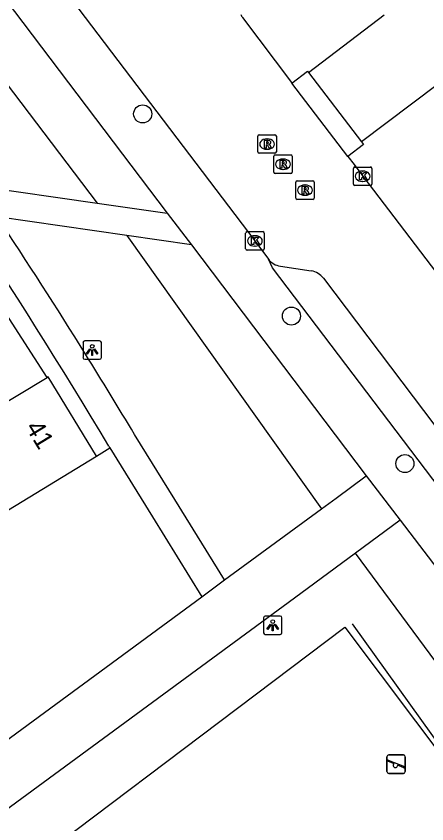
# Model space of a CAD drawing. Extents: x 160026 to 161302, y 384757 to 385701.
# Drawn here: x 160404.17 to 160426.41, y 385373.55 to 385417.29 of the extents above; entities that cross this region are included whole.
import ezdxf

# ---------------------------------------------------------------- set-up
doc = ezdxf.new("R2010")
doc.units = 0
for name, color, linetype in [('IMGEO_Boom', 7, 'Continuous'), ('IMGEO_Grasland_overig', 7, 'Continuous'), ('IMGEO_Groenvoorziening', 7, 'Continuous'), ('IMGEO_Hek', 7, 'Continuous'), ('IMGEO_Kolk', 7, 'Continuous'), ('IMGEO_Lichtpunt', 7, 'Continuous'), ('IMGEO_Pand', 7, 'Continuous'), ('IMGEO_Pand_nummerreeks', 7, 'Continuous'), ('IMGEO_Rijbaan_lokaal_open', 7, 'Continuous'), ('IMGEO_Rioolput', 7, 'Continuous'), ('IMGEO_Speelvoorziening', 7, 'Continuous'), ('IMGEO_Voetpad_open', 7, 'Continuous')]:
    doc.layers.add(name, color=color, linetype=linetype)

msp = doc.modelspace()

# ---------------------------------------------------------------- linework, layer by layer
at = {"layer": 'IMGEO_Boom'}
for centre in [(160411.019, 385411.994), (160419.073, 385401.048), (160425.218, 385393.058)]:
    msp.add_circle(centre, 0.489, dxfattribs=at)
at = {"layer": 'IMGEO_Grasland_overig'}
for points in [[(160461.88, 385361.994), (160461.087, 385361.938), (160456.86, 385362.08), (160452.671, 385362.664), (160448.789, 385363.823), (160445.025, 385365.389), (160441.445, 385367.341), (160438.089, 385369.656), (160434.994, 385372.309), (160432.192, 385375.271), (160429.716, 385378.51), (160422.545, 385388.209)], [(160409.261, 385354.579), (160399.652, 385367.372), (160421.97, 385384.197), (160431.579, 385371.404), (160409.261, 385354.579)]]:
    msp.add_lwpolyline(points, dxfattribs=at)
at = {"layer": 'IMGEO_Groenvoorziening'}
for points in [[(160394.543, 385425.634), (160408.547, 385407.167)], [(160410.162, 385405.402), (160420.698, 385390.605)], [(160408.526, 385393.458), (160409.242, 385393.914)]]:
    msp.add_lwpolyline(points, dxfattribs=at)
at = {"layer": 'IMGEO_Hek'}
msp.add_lwpolyline([(160422.363, 385384.371), (160429.783, 385374.035)], dxfattribs=at)
at = {"layer": 'IMGEO_Kolk'}
for p, q in [((160422.507, 385409.119), (160423.359, 385409.119)), ((160422.432, 385408.193), (160422.432, 385409.045)), ((160422.92, 385408.899), (160422.945, 385408.899)), ((160423.433, 385409.045), (160423.433, 385408.193)), ((160422.943, 385408.339), (160422.918, 385408.339)), ((160423.359, 385408.119), (160422.507, 385408.119)), ((160416.67, 385405.618), (160417.522, 385405.618)), ((160416.595, 385404.692), (160416.595, 385405.544)), ((160417.083, 385405.398), (160417.108, 385405.398)), ((160417.596, 385405.544), (160417.596, 385404.692)), ((160417.106, 385404.838), (160417.081, 385404.838)), ((160417.522, 385404.618), (160416.67, 385404.618))]:
    msp.add_line(p, q, dxfattribs=at)
for points in [[(160422.507, 385409.119), (160423.359, 385409.119)], [(160422.432, 385408.193), (160422.432, 385409.045)], [(160422.753, 385408.819), (160422.876, 385408.819), (160422.876, 385408.668), (160423.006, 385408.819), (160423.17, 385408.819), (160423.024, 385408.668), (160423.177, 385408.419), (160423.025, 385408.419), (160422.94, 385408.583), (160422.876, 385408.516), (160422.876, 385408.419), (160422.753, 385408.419), (160422.753, 385408.819)], [(160423.433, 385409.045), (160423.433, 385408.193)], [(160423.359, 385408.119), (160422.507, 385408.119)], [(160416.67, 385405.618), (160417.522, 385405.618)], [(160416.595, 385404.692), (160416.595, 385405.544)], [(160416.916, 385405.318), (160417.039, 385405.318), (160417.039, 385405.167), (160417.169, 385405.318), (160417.333, 385405.318), (160417.187, 385405.167), (160417.34, 385404.918), (160417.188, 385404.918), (160417.103, 385405.082), (160417.039, 385405.015), (160417.039, 385404.918), (160416.916, 385404.918), (160416.916, 385405.318)], [(160417.596, 385405.544), (160417.596, 385404.692)], [(160417.522, 385404.618), (160416.67, 385404.618)]]:
    msp.add_lwpolyline(points, dxfattribs=at)
for centre, start, end in [((160422.509, 385409.043), 91.552, 178.448), ((160422.509, 385409.043), 91.552, 178.448), ((160423.357, 385409.043), 1.552, 88.448), ((160423.357, 385409.043), 1.552, 88.448), ((160422.509, 385408.195), 181.552, 268.448), ((160422.509, 385408.195), 181.552, 268.448), ((160423.357, 385408.195), 271.552, 358.448), ((160423.357, 385408.195), 271.552, 358.448), ((160416.672, 385405.542), 91.552, 178.448), ((160416.672, 385405.542), 91.552, 178.448), ((160417.52, 385405.542), 1.552, 88.448), ((160417.52, 385405.542), 1.552, 88.448), ((160416.672, 385404.694), 181.552, 268.448), ((160416.672, 385404.694), 181.552, 268.448), ((160417.52, 385404.694), 271.552, 358.448), ((160417.52, 385404.694), 271.552, 358.448)]:
    msp.add_arc(centre, 0.0765, start, end, dxfattribs=at)
for centre, major_axis, ratio, start_param, end_param in [((160422.919, 385408.619), (-0.387, 0.002), 0.722429, 4.712389, 7.853982), ((160422.944, 385408.619), (-0.39, 0.002), 0.717154, 1.570796, 4.712389), ((160417.082, 385405.118), (-0.387, 0.002), 0.722429, 4.712389, 7.853982), ((160417.107, 385405.118), (-0.39, 0.002), 0.717154, 1.570796, 4.712389)]:
    msp.add_ellipse(centre, major_axis=major_axis, ratio=ratio, start_param=start_param, end_param=end_param, dxfattribs=at)
at = {"layer": 'IMGEO_Lichtpunt'}
for p, q in [((160407.787, 385399.611), (160407.787, 385398.804)), ((160407.787, 385399.611), (160407.787, 385398.804)), ((160408.689, 385399.706), (160407.881, 385399.706)), ((160408.689, 385399.706), (160407.881, 385399.706)), ((160408.783, 385398.804), (160408.783, 385399.611)), ((160408.783, 385398.804), (160408.783, 385399.611)), ((160407.881, 385398.71), (160408.689, 385398.71)), ((160407.881, 385398.71), (160408.689, 385398.71)), ((160417.562, 385384.704), (160417.562, 385383.897)), ((160417.562, 385384.704), (160417.562, 385383.897)), ((160418.464, 385384.799), (160417.656, 385384.799)), ((160418.464, 385384.799), (160417.656, 385384.799)), ((160418.558, 385383.897), (160418.558, 385384.704)), ((160418.558, 385383.897), (160418.558, 385384.704)), ((160417.656, 385383.803), (160418.464, 385383.803)), ((160417.656, 385383.803), (160418.464, 385383.803))]:
    msp.add_line(p, q, dxfattribs=at)
for points in [[(160408.161, 385399.275), (160408.2, 385399.247), (160408.012, 385398.985), (160407.974, 385399.012), (160408.161, 385399.275)], [(160408.263, 385399.227), (160408.31, 385399.227), (160408.31, 385398.905), (160408.263, 385398.905), (160408.263, 385399.227)], [(160408.373, 385399.247), (160408.411, 385399.274), (160408.598, 385399.012), (160408.559, 385398.984), (160408.373, 385399.247)], [(160417.936, 385384.368), (160417.975, 385384.34), (160417.787, 385384.078), (160417.749, 385384.105), (160417.936, 385384.368)], [(160418.038, 385384.32), (160418.085, 385384.32), (160418.085, 385383.998), (160418.038, 385383.998), (160418.038, 385384.32)], [(160418.148, 385384.34), (160418.186, 385384.367), (160418.373, 385384.105), (160418.334, 385384.077), (160418.148, 385384.34)]]:
    msp.add_lwpolyline(points, dxfattribs=at)
for centre in [(160408.286, 385399.409), (160418.061, 385384.502)]:
    msp.add_circle(centre, 0.0994, dxfattribs=at)
for centre, start, end in [((160407.881, 385399.611), 90, 180), ((160407.881, 385399.611), 90, 180), ((160408.689, 385399.611), 0, 90), ((160408.689, 385399.611), 0, 90), ((160407.881, 385398.804), 180, 270), ((160407.881, 385398.804), 180, 270), ((160408.689, 385398.804), 270, 0), ((160408.689, 385398.804), 270, 360), ((160417.656, 385384.704), 90, 180), ((160417.656, 385384.704), 90, 180), ((160418.464, 385384.704), 0, 90), ((160418.464, 385384.704), 0, 90), ((160417.656, 385383.897), 180, 270), ((160417.656, 385383.897), 180, 270), ((160418.464, 385383.897), 270, 0), ((160418.464, 385383.897), 270, 360)]:
    msp.add_arc(centre, 0.0946, start, end, dxfattribs=at)
at = {"layer": 'IMGEO_Pand'}
for points in [[(160405.843, 385397.722), (160403.081, 385401.98)], [(160397.936, 385393.249), (160398.062, 385393.051), (160405.843, 385397.722)], [(160408.526, 385393.458), (160405.9, 385397.757), (160405.843, 385397.722)], [(160399.701, 385388.1), (160408.526, 385393.458)]]:
    msp.add_lwpolyline(points, dxfattribs=at)
at = {"layer": 'IMGEO_Rijbaan_lokaal_open'}
for points in [[(160395.237, 385433.967), (160404.713, 385421.447), (160417.096, 385405.118), (160417.826, 385404.12)], [(160416.427, 385417.224), (160419.074, 385413.699), (160419.102, 385413.663)], [(160419.998, 385414.228), (160424.088, 385417.352)], [(160419.102, 385413.663), (160419.941, 385414.303), (160419.998, 385414.228)], [(160419.998, 385414.228), (160422.86, 385410.478)], [(160422.136, 385409.692), (160419.102, 385413.663)], [(160426.957, 385413.562), (160422.86, 385410.478)], [(160422.86, 385410.478), (160422.972, 385410.33), (160422.136, 385409.692)], [(160422.136, 385409.692), (160422.464, 385409.262), (160422.933, 385408.619), (160428.037, 385401.943), (160428.078, 385401.907)], [(160418.477, 385403.757), (160420.145, 385403.492)], [(160420.804, 385403.093), (160427.458, 385394.308)]]:
    msp.add_lwpolyline(points, dxfattribs=at)
for centre, radius, start, end in [((160417.229, 385417.846), 1.015, 207.785, 217.802), ((160418.574, 385404.696), 0.944, 217.6135, 264.0981), ((160419.966, 385402.452), 1.056, 37.4038, 80.2095)]:
    msp.add_arc(centre, radius, start, end, dxfattribs=at)
at = {"layer": 'IMGEO_Rioolput'}
for p, q in [((160417.331, 385410.86), (160418.183, 385410.86)), ((160417.256, 385409.934), (160417.256, 385410.786)), ((160417.744, 385410.64), (160417.769, 385410.64)), ((160418.257, 385410.786), (160418.257, 385409.934)), ((160417.767, 385410.08), (160417.742, 385410.08)), ((160418.183, 385409.86), (160417.331, 385409.86)), ((160418.115, 385408.846), (160418.115, 385409.698)), ((160418.19, 385409.772), (160419.042, 385409.772)), ((160418.603, 385409.552), (160418.628, 385409.552)), ((160419.116, 385409.698), (160419.116, 385408.846)), ((160419.042, 385408.772), (160418.19, 385408.772)), ((160418.626, 385408.992), (160418.601, 385408.992)), ((160419.306, 385407.439), (160419.306, 385408.291)), ((160419.381, 385408.365), (160420.233, 385408.365)), ((160420.307, 385408.291), (160420.307, 385407.439)), ((160419.794, 385408.145), (160419.819, 385408.145)), ((160420.233, 385407.365), (160419.381, 385407.365)), ((160419.817, 385407.585), (160419.792, 385407.585))]:
    msp.add_line(p, q, dxfattribs=at)
for points in [[(160417.331, 385410.86), (160418.183, 385410.86)], [(160417.256, 385409.934), (160417.256, 385410.786)], [(160417.845, 385410.558), (160417.593, 385410.56), (160417.593, 385410.16)], [(160417.771, 385410.479), (160417.717, 385410.479), (160417.717, 385410.398)], [(160417.717, 385410.398), (160417.769, 385410.398)], [(160418.257, 385410.786), (160418.257, 385409.934)], [(160417.593, 385410.16), (160417.717, 385410.16), (160417.717, 385410.322), (160417.728, 385410.322)], [(160417.775, 385410.293), (160417.846, 385410.16), (160417.986, 385410.16), (160417.921, 385410.286)], [(160418.183, 385409.86), (160417.331, 385409.86)], [(160418.115, 385408.846), (160418.115, 385409.698)], [(160418.19, 385409.772), (160419.042, 385409.772)], [(160419.116, 385409.698), (160419.116, 385408.846)], [(160418.704, 385409.47), (160418.452, 385409.472), (160418.452, 385409.072)], [(160418.452, 385409.072), (160418.576, 385409.072), (160418.576, 385409.234), (160418.587, 385409.234)], [(160418.63, 385409.391), (160418.576, 385409.391), (160418.576, 385409.31)], [(160418.576, 385409.31), (160418.628, 385409.31)], [(160418.634, 385409.205), (160418.705, 385409.072), (160418.845, 385409.072), (160418.78, 385409.198)], [(160419.042, 385408.772), (160418.19, 385408.772)], [(160419.306, 385407.439), (160419.306, 385408.291)], [(160419.381, 385408.365), (160420.233, 385408.365)], [(160420.307, 385408.291), (160420.307, 385407.439)], [(160419.895, 385408.063), (160419.643, 385408.065), (160419.643, 385407.665)], [(160419.643, 385407.665), (160419.767, 385407.665), (160419.767, 385407.827), (160419.778, 385407.827)], [(160419.821, 385407.984), (160419.767, 385407.984), (160419.767, 385407.903)], [(160419.767, 385407.903), (160419.819, 385407.903)], [(160419.825, 385407.798), (160419.896, 385407.665), (160420.036, 385407.665), (160419.971, 385407.791)], [(160420.233, 385407.365), (160419.381, 385407.365)]]:
    msp.add_lwpolyline(points, dxfattribs=at)
for centre, radius, start, end in [((160417.333, 385410.784), 0.0765, 91.552, 178.448), ((160417.333, 385410.784), 0.0765, 91.552, 178.448), ((160418.181, 385410.784), 0.0765, 1.552, 88.448), ((160418.181, 385410.784), 0.0765, 1.552, 88.448), ((160417.753, 385410.587), 0.19, 274.7715, 282.9687), ((160417.777, 385410.383), 0.0964, 77.0061, 93.1865), ((160417.791, 385410.44), 0.0378, 276.6634, 79.6772), ((160417.844, 385410.448), 0.109, 350.3612, 89.416), ((160417.842, 385410.448), 0.112, 277.5842, 350.9817), ((160417.333, 385409.936), 0.0765, 181.552, 268.448), ((160417.333, 385409.936), 0.0765, 181.552, 268.448), ((160417.727, 385410.269), 0.0533, 26.0293, 88.6989), ((160417.826, 385410.233), 0.108, 29.5134, 73.7905), ((160418.181, 385409.936), 0.0765, 271.552, 358.448), ((160418.181, 385409.936), 0.0765, 271.552, 358.448), ((160418.192, 385409.696), 0.0765, 91.552, 178.448), ((160418.192, 385409.696), 0.0765, 91.552, 178.448), ((160419.04, 385409.696), 0.0765, 1.552, 88.448), ((160419.04, 385409.696), 0.0765, 1.552, 88.448), ((160418.586, 385409.181), 0.0533, 26.0293, 88.6989), ((160418.612, 385409.499), 0.19, 274.7715, 282.9687), ((160418.636, 385409.295), 0.0964, 77.0061, 93.1865), ((160418.65, 385409.352), 0.0378, 276.6634, 79.6772), ((160418.703, 385409.36), 0.109, 350.3612, 89.416), ((160418.701, 385409.36), 0.112, 277.5842, 350.9817), ((160418.685, 385409.145), 0.108, 29.5134, 73.7905), ((160418.192, 385408.848), 0.0765, 181.552, 268.448), ((160418.192, 385408.848), 0.0765, 181.552, 268.448), ((160419.04, 385408.848), 0.0765, 271.552, 358.448), ((160419.04, 385408.848), 0.0765, 271.552, 358.448), ((160419.383, 385408.289), 0.0765, 91.552, 178.448), ((160419.383, 385408.289), 0.0765, 91.552, 178.448), ((160420.231, 385408.289), 0.0765, 1.552, 88.448), ((160420.231, 385408.289), 0.0765, 1.552, 88.448), ((160419.777, 385407.774), 0.0533, 26.0293, 88.6989), ((160419.803, 385408.092), 0.19, 274.7715, 282.9687), ((160419.827, 385407.888), 0.0964, 77.0061, 93.1865), ((160419.841, 385407.945), 0.0378, 276.6634, 79.6772), ((160419.894, 385407.953), 0.109, 350.3612, 89.416), ((160419.892, 385407.953), 0.112, 277.5842, 350.9817), ((160419.876, 385407.738), 0.108, 29.5134, 73.7905), ((160419.383, 385407.441), 0.0765, 181.552, 268.448), ((160419.383, 385407.441), 0.0765, 181.552, 268.448), ((160420.231, 385407.441), 0.0765, 271.552, 358.448), ((160420.231, 385407.441), 0.0765, 271.552, 358.448)]:
    msp.add_arc(centre, radius, start, end, dxfattribs=at)
for centre, major_axis, ratio, start_param, end_param in [((160417.743, 385410.36), (-0.387, 0.002), 0.722429, 4.712389, 7.853982), ((160417.768, 385410.36), (-0.39, 0.002), 0.717154, 1.570796, 4.712389), ((160418.602, 385409.272), (-0.387, 0.002), 0.722429, 4.712389, 7.853982), ((160418.627, 385409.272), (-0.39, 0.002), 0.717154, 1.570796, 4.712389), ((160419.793, 385407.865), (-0.387, 0.002), 0.722429, 4.712389, 7.853982), ((160419.818, 385407.865), (-0.39, 0.002), 0.717154, 1.570796, 4.712389)]:
    msp.add_ellipse(centre, major_axis=major_axis, ratio=ratio, start_param=start_param, end_param=end_param, dxfattribs=at)
at = {"layer": 'IMGEO_Speelvoorziening'}
for p, q in [((160424.245, 385376.378), (160424.245, 385377.178)), ((160424.245, 385377.178), (160424.245, 385376.378)), ((160424.345, 385377.278), (160425.135, 385377.278)), ((160425.135, 385377.278), (160424.345, 385377.278)), ((160425.235, 385377.178), (160425.235, 385376.378)), ((160425.235, 385376.378), (160425.235, 385377.178)), ((160424.628, 385376.806), (160424.289, 385376.943)), ((160424.314, 385377.003), (160425.19, 385376.65)), ((160425.166, 385376.59), (160424.826, 385376.727)), ((160425.135, 385376.278), (160424.345, 385376.278)), ((160424.345, 385376.278), (160425.135, 385376.278))]:
    msp.add_line(p, q, dxfattribs=at)
for centre, radius, start, end in [((160424.345, 385377.178), 0.1, 90, 180), ((160424.345, 385377.178), 0.1, 90, 180), ((160425.135, 385377.178), 0.1, 0, 90), ((160425.135, 385377.178), 0.1, 360, 90), ((160424.302, 385376.973), 0.0327, 68.078, 248.078), ((160424.707, 385376.716), 0.12, 130.9928, 5.1632), ((160424.345, 385376.378), 0.1, 180, 270), ((160424.345, 385376.378), 0.1, 180, 270), ((160425.135, 385376.378), 0.1, 270, 0), ((160425.135, 385376.378), 0.1, 270, 0), ((160425.178, 385376.62), 0.0327, 248.078, 68.078)]:
    msp.add_arc(centre, radius, start, end, dxfattribs=at)
at = {"layer": 'IMGEO_Voetpad_open'}
for points in [[(160396.244, 385427.877), (160412.345, 385406.623)], [(160402.012, 385408.102), (160408.547, 385407.167)], [(160408.547, 385407.167), (160412.345, 385406.623)], [(160412.345, 385406.623), (160413.667, 385404.897)], [(160410.162, 385405.402), (160403.144, 385406.414)], [(160413.667, 385404.897), (160410.162, 385405.402)], [(160413.667, 385404.897), (160423.12, 385392.394)], [(160427.549, 385391.338), (160427.123, 385391.698), (160418.053, 385403.664), (160417.826, 385404.12)], [(160415.444, 385386.76), (160412.761, 385391.104), (160410.57, 385394.642)], [(160409.194, 385393.992), (160409.242, 385393.914)], [(160409.242, 385393.914), (160411.552, 385390.175), (160414.213, 385385.844)], [(160420.698, 385390.605), (160421.495, 385391.188), (160423.12, 385392.394)], [(160423.12, 385392.394), (160424.961, 385389.985)], [(160415.444, 385386.76), (160420.698, 385390.605)], [(160424.961, 385389.985), (160422.545, 385388.209)], [(160424.961, 385389.985), (160433.643, 385378.622)], [(160422.545, 385388.209), (160419.236, 385385.778), (160394.384, 385367.522)], [(160414.213, 385385.844), (160415.444, 385386.76)], [(160396.544, 385372.858), (160414.213, 385385.844)]]:
    msp.add_lwpolyline(points, dxfattribs=at)
for centre, radius, start, end in [((160162.51, 385246.947), 287.185, 30.79872, 42.74787), ((160170.203, 385251.298), 279.862, 31.85208, 33.6597), ((160168.615, 385250.178), 281.802, 30.84003, 31.87505)]:
    msp.add_arc(centre, radius, start, end, dxfattribs=at)

# ---------------------------------------------------------------- texts
at = {"layer": 'IMGEO_Pand_nummerreeks'}
msp.add_text('41', height=1, rotation=301.4208, dxfattribs=at).set_placement((160404.645, 385395.015))

doc.saveas('drawing.dxf')
